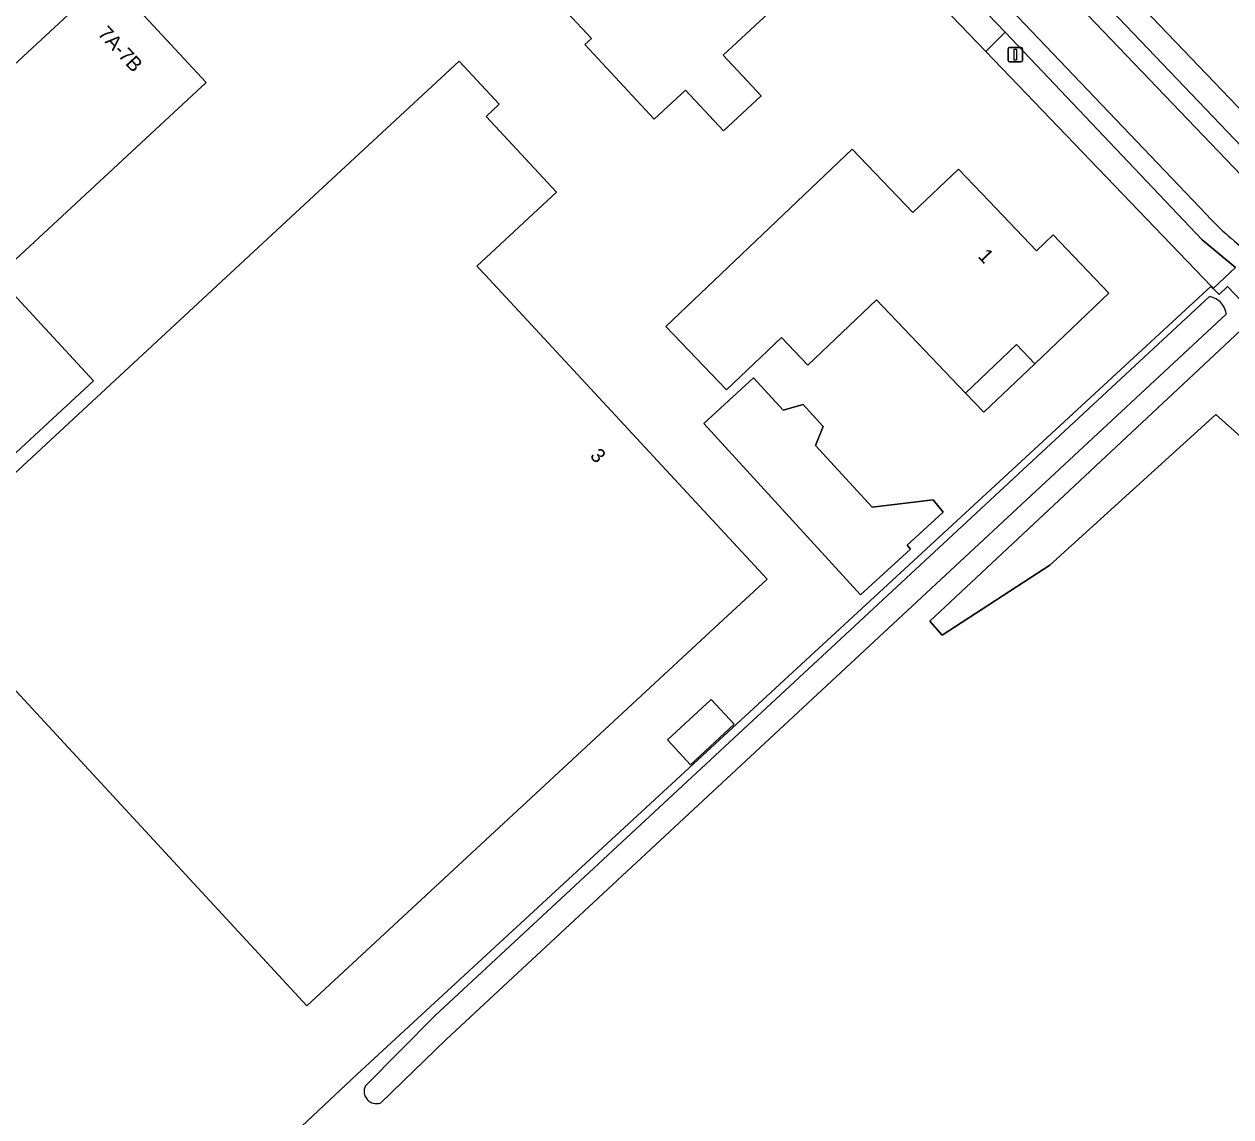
# Model space of a CAD drawing. Extents: x 156702 to 158052, y 387630 to 388992.
# Drawn here: x 157520.1 to 157604.1, y 388049.9 to 388126 of the extents above; entities that cross this region are included whole.
import ezdxf

# ---------------------------------------------------------------- set-up
doc = ezdxf.new("R2010")
doc.units = 0
for name, color, linetype in [('IMGEO_Erf', 7, 'Continuous'), ('IMGEO_Gemengd_bos', 7, 'Continuous'), ('IMGEO_Groenvoorziening', 7, 'Continuous'), ('IMGEO_Hek', 7, 'Continuous'), ('IMGEO_Lichtmast', 7, 'Continuous'), ('IMGEO_Pand', 7, 'Continuous'), ('IMGEO_Pand_nummerreeks', 7, 'Continuous'), ('IMGEO_Pand_overbouw', 7, 'Continuous'), ('IMGEO_Rijbaan_lokaal_open', 7, 'Continuous'), ('IMGEO_Voetpad_open', 7, 'Continuous'), ('IMGEO_Waterloop', 7, 'Continuous')]:
    doc.layers.add(name, color=color, linetype=linetype)

msp = doc.modelspace()

# ---------------------------------------------------------------- linework, layer by layer
at = {"layer": 'IMGEO_Erf'}
for points in [[(157559.128, 388124.602), (157559.582, 388125.024), (157556.195, 388128.667), (157560.077, 388132.277), (157563.738, 388135.681), (157567.141, 388132.006), (157569.518, 388134.192), (157574.323, 388129.024), (157570.657, 388125.625), (157568.76, 388123.866), (157571.405, 388121.014), (157568.776, 388118.575), (157566.131, 388121.427), (157563.948, 388119.403)], [(157510.363, 388087.71), (157500, 388098.923), (157496.856, 388102.325), (157500, 388105.237), (157525.959, 388129.281), (157532.764, 388121.951), (157518.177, 388108.448), (157524.906, 388101.181)], [(157539.775, 388057.621), (157511.927, 388087.78), (157540.263, 388114.057), (157550.382, 388123.439), (157553.17, 388120.433), (157552.253, 388119.583), (157557.148, 388114.303), (157551.611, 388109.169), (157552.226, 388108.505), (157552.46, 388108.252), (157571.824, 388087.361), (157568.159, 388083.96)], [(157568.98, 388100.543), (157564.772, 388104.959), (157577.742, 388117.319), (157581.948, 388112.886), (157585.136, 388115.916), (157587.266, 388113.685), (157590.578, 388110.215), (157591.735, 388111.337), (157595.605, 388107.266), (157590.457, 388102.362), (157589.181, 388103.702), (157585.633, 388100.32), (157579.435, 388106.824), (157574.655, 388102.268), (157572.815, 388104.198)], [(157567.412, 388098.197), (157570.873, 388101.37), (157572.93, 388099.126), (157574.323, 388099.519), (157575.725, 388097.989), (157575.184, 388096.667), (157579.132, 388092.359), (157583.374, 388092.878), (157584.061, 388092.018), (157581.553, 388089.718), (157581.796, 388089.453), (157578.32, 388086.267)], [(157564.867, 388076.156), (157567.908, 388078.977), (157569.517, 388077.242), (157566.477, 388074.421)]]:
    msp.add_lwpolyline(points, close=True, dxfattribs=at)
for points in [[(157626.602, 388009.687), (157625.156, 388028.557), (157623.5, 388047.261), (157617.824, 388043.477), (157568.335, 388010.487), (157551.976, 388000), (157551.233, 387999.524), (157548.86, 387998.003), (157547.263, 388000), (157521.408, 388032.33), (157543.243, 388052.841), (157602.721, 388107.759), (157587.035, 388124.121), (157579.276, 388132.213)], [(157593.208, 388132.152), (157609.438, 388115.184), (157611.15, 388113.418), (157611.903, 388112.641), (157611.955, 388112.587), (157614.435, 388109.985), (157615.908, 388108.421), (157623.222, 388100.654), (157626.628, 388099.019), (157630.946, 388102.684), (157646.249, 388116.257), (157645.954, 388117.932), (157646.127, 388119.108), (157649.581, 388122.12), (157650.311, 388122.132), (157651.289, 388122.149), (157653.016, 388123.661), (157652.893, 388123.798), (157657.812, 388128.327)]]:
    msp.add_lwpolyline(points, dxfattribs=at)
at = {"layer": 'IMGEO_Gemengd_bos'}
for points in [[(157619.33, 388091.512), (157617.29, 388089.65), (157613.671, 388089.32), (157603.045, 388098.834), (157591.502, 388088.329), (157583.999, 388083.451), (157583.148, 388084.42), (157605.841, 388105.68), (157603.869, 388107.738), (157603.286, 388107.175), (157602.875, 388107.598), (157602.721, 388107.759), (157543.243, 388052.841), (157521.408, 388032.33)], [(157543.847, 388052.069), (157548.714, 388056.963), (157602.616, 388107.038)], [(157603.784, 388105.825), (157549.479, 388055.298), (157544.916, 388050.869)]]:
    msp.add_lwpolyline(points, dxfattribs=at)
for centre, radius, start, end in [((157602.354, 388105.617), 1.446, 8.29306, 79.54146), ((157544.624, 388051.685), 0.867, 153.67973, 289.7117)]:
    msp.add_arc(centre, radius, start, end, dxfattribs=at)
at = {"layer": 'IMGEO_Groenvoorziening'}
msp.add_lwpolyline([(157617.757, 388093.246), (157607.197, 388104.265), (157605.841, 388105.68), (157583.148, 388084.42), (157583.999, 388083.451), (157591.502, 388088.329), (157603.045, 388098.834), (157613.671, 388089.32), (157617.29, 388089.65), (157619.33, 388091.512)], close=True, dxfattribs=at)
at = {"layer": 'IMGEO_Hek'}
for points in [[(157543.243, 388052.841), (157602.721, 388107.759)], [(157547.263, 388000), (157521.408, 388032.33), (157543.243, 388052.841)]]:
    msp.add_lwpolyline(points, dxfattribs=at)
at = {"layer": 'IMGEO_Lichtmast'}
for p, q in [((157588.599, 388123.49), (157588.599, 388124.29)), ((157588.599, 388124.29), (157588.599, 388123.49)), ((157588.699, 388124.39), (157589.489, 388124.39)), ((157589.489, 388124.39), (157588.699, 388124.39)), ((157589.589, 388124.29), (157589.589, 388123.49)), ((157589.589, 388123.49), (157589.589, 388124.29)), ((157589.489, 388123.39), (157588.699, 388123.39)), ((157588.699, 388123.39), (157589.489, 388123.39))]:
    msp.add_line(p, q, dxfattribs=at)
msp.add_lwpolyline([(157589.019, 388124.265), (157589.169, 388124.265), (157589.169, 388123.515), (157589.019, 388123.515), (157589.019, 388124.265)], dxfattribs=at)
for centre, start, end in [((157588.699, 388124.29), 90, 180), ((157588.699, 388124.29), 90, 180), ((157589.489, 388124.29), 0, 90), ((157589.489, 388124.29), 360, 90), ((157588.699, 388123.49), 180, 270), ((157588.699, 388123.49), 180, 270), ((157589.489, 388123.49), 270, 0), ((157589.489, 388123.49), 270, 0)]:
    msp.add_arc(centre, 0.1, start, end, dxfattribs=at)
at = {"layer": 'IMGEO_Pand'}
for points in [[(157574.323, 388129.024), (157569.518, 388134.192), (157567.141, 388132.006), (157563.738, 388135.681), (157560.077, 388132.277), (157556.195, 388128.667), (157559.582, 388125.024), (157559.128, 388124.602), (157563.948, 388119.403), (157566.131, 388121.427), (157568.776, 388118.575), (157571.405, 388121.014), (157568.76, 388123.866), (157570.657, 388125.625)], [(157510.363, 388087.71), (157524.906, 388101.181), (157518.177, 388108.448), (157532.764, 388121.951), (157525.959, 388129.281), (157500, 388105.237), (157496.856, 388102.325), (157500, 388098.923)], [(157552.46, 388108.252), (157552.226, 388108.505), (157551.611, 388109.169), (157557.148, 388114.303), (157552.253, 388119.583), (157553.17, 388120.433), (157550.382, 388123.439), (157540.263, 388114.057), (157511.927, 388087.78), (157539.775, 388057.621), (157568.159, 388083.96), (157571.824, 388087.361)], [(157591.735, 388111.337), (157590.578, 388110.215), (157587.266, 388113.685), (157585.136, 388115.916), (157581.948, 388112.886), (157577.742, 388117.319), (157564.772, 388104.959), (157568.98, 388100.543), (157572.815, 388104.198), (157574.655, 388102.268), (157579.435, 388106.824), (157585.633, 388100.32), (157589.181, 388103.702), (157590.457, 388102.362), (157595.605, 388107.266)], [(157575.184, 388096.667), (157575.725, 388097.989), (157574.323, 388099.519), (157572.93, 388099.126), (157570.873, 388101.37), (157567.412, 388098.197), (157578.32, 388086.267), (157581.796, 388089.453), (157581.553, 388089.718), (157584.061, 388092.018), (157583.374, 388092.878), (157579.132, 388092.359)], [(157564.867, 388076.156), (157566.477, 388074.421), (157569.517, 388077.242), (157567.908, 388078.977)]]:
    msp.add_lwpolyline(points, close=True, dxfattribs=at)
at = {"layer": 'IMGEO_Pand_overbouw'}
msp.add_lwpolyline([(157590.457, 388102.362), (157589.181, 388103.702), (157585.633, 388100.32), (157586.908, 388098.982)], close=True, dxfattribs=at)
at = {"layer": 'IMGEO_Rijbaan_lokaal_open'}
for points in [[(157624.063, 388095.085), (157622.801, 388096.503), (157622.266, 388097.074), (157611.799, 388108.253), (157611.22, 388108.439), (157611.207, 388108.452), (157610.633, 388109.036), (157609.788, 388109.895), (157609.631, 388110.47), (157569.611, 388152.266), (157505.252, 388219.445), (157502.666, 388217.076), (157520.881, 388198.047), (157571.193, 388145.504), (157602.434, 388112.73)], [(157520.881, 388198.047), (157502.666, 388217.076), (157501.5, 388216.007), (157502.813, 388214.652), (157503.415, 388215.215), (157506.471, 388212.039), (157505.936, 388211.53), (157515.137, 388201.917), (157519.764, 388197.104), (157530.97, 388185.39), (157541.858, 388174.01), (157557.021, 388158.183), (157559.496, 388155.588), (157566.169, 388148.651), (157574.344, 388140.111), (157580.64, 388133.535), (157588.386, 388125.454), (157602.101, 388110.987), (157604.416, 388109.059)], [(157602.434, 388112.73), (157571.193, 388145.504), (157520.881, 388198.047)], [(157569.611, 388152.266), (157609.631, 388110.47), (157609.788, 388109.895), (157609.989, 388110.099), (157611.432, 388108.678), (157611.207, 388108.452), (157611.22, 388108.439), (157611.799, 388108.253), (157622.266, 388097.074), (157622.801, 388096.503), (157624.063, 388095.085)], [(157624.93, 388096.337), (157623.408, 388098.043), (157614.66, 388107.216), (157609.911, 388112.196), (157591.786, 388131.202)]]:
    msp.add_lwpolyline(points, dxfattribs=at)
msp.add_arc((157615.745, 388124.759), 17.941, 222.10483, 235.60511, dxfattribs=at)
msp.add_arc((157615.745, 388124.759), 17.941, 222.10483, 235.60511, dxfattribs=at)
at = {"layer": 'IMGEO_Voetpad_open'}
for points in [[(157574.214, 388152.004), (157573.82, 388152.417), (157572.789, 388153.497), (157570.562, 388155.83), (157565.368, 388161.238), (157564.437, 388160.383), (157564.295, 388160.496), (157564.008, 388160.23), (157569.341, 388154.667), (157573.012, 388150.836), (157577.621, 388146.005), (157591.786, 388131.202), (157609.911, 388112.196), (157611.15, 388113.418), (157609.438, 388115.184), (157593.208, 388132.152)], [(157588.386, 388125.454), (157580.64, 388133.535), (157579.276, 388132.213), (157587.035, 388124.121)], [(157588.386, 388125.454), (157587.035, 388124.121), (157602.721, 388107.759), (157602.875, 388107.598), (157604.416, 388109.059), (157602.101, 388110.987)]]:
    msp.add_lwpolyline(points, close=True, dxfattribs=at)
msp.add_lwpolyline([(157604.416, 388109.059), (157602.875, 388107.598), (157603.286, 388107.175), (157603.869, 388107.738), (157605.841, 388105.68), (157607.197, 388104.265), (157617.757, 388093.246), (157619.33, 388091.512)], dxfattribs=at)
at = {"layer": 'IMGEO_Waterloop'}
for points in [[(157602.616, 388107.038), (157548.714, 388056.963), (157543.847, 388052.069)], [(157544.916, 388050.869), (157549.479, 388055.298), (157603.784, 388105.825)]]:
    msp.add_lwpolyline(points, dxfattribs=at)
for centre, radius, start, end in [((157602.354, 388105.617), 1.446, 8.29306, 79.54146), ((157544.624, 388051.685), 0.867, 153.67973, 289.7117)]:
    msp.add_arc(centre, radius, start, end, dxfattribs=at)

# ---------------------------------------------------------------- texts
at = {"layer": 'IMGEO_Pand_nummerreeks'}
for s, rotation, p in [('7A-7B', 312.87291, (157525.166, 388125.314)), ('1', 313.6649, (157586.438, 388109.802)), ('3', 312.82738, (157559.432, 388095.905))]:
    msp.add_text(s, height=1, rotation=rotation, dxfattribs=at).set_placement(p)

doc.saveas('drawing.dxf')
